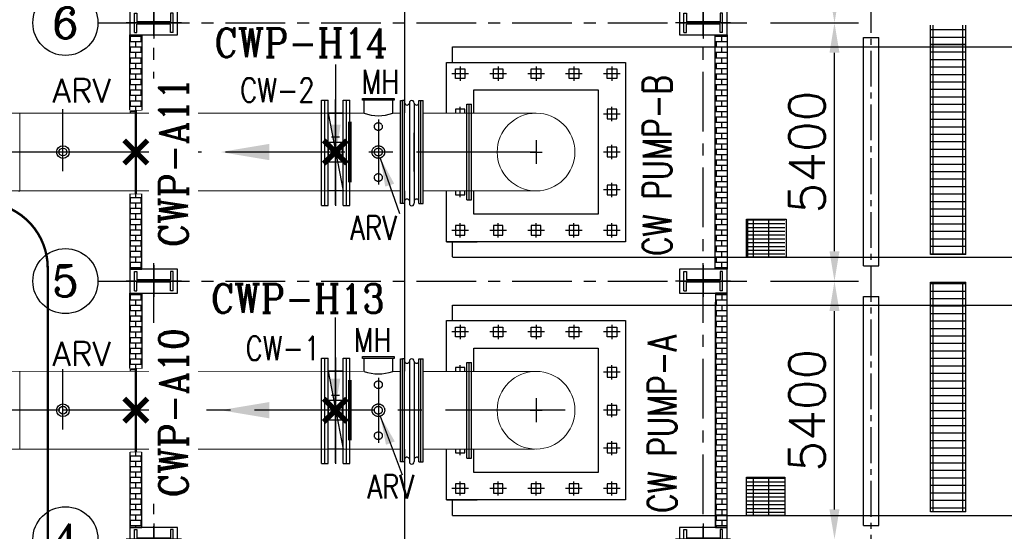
# Model space of a CAD drawing. Header units: inches. Extents: x -341304 to 31571016, y -692717 to 2132253.
# Tile 263 of 279: x 842904 to 863508, y -290117 to -279416. Entities that reach past the tile are written whole.
import ezdxf
from ezdxf.enums import TextEntityAlignment as Align

# ---------------------------------------------------------------- set-up
doc = ezdxf.new("R2010")
doc.units = ezdxf.units.IN
doc.header["$MEASUREMENT"] = 0
for name, pattern in [('CENTER', [2, 1.25, -0.25, 0.25, -0.25]), ('CENTER2', [1.125, 0.75, -0.125, 0.125, -0.125]), ('HIDDEN', [0.375, 0.25, -0.125])]:
    doc.linetypes.add(name, pattern=pattern)
for name, color, linetype in [('0-CL', 8, 'CENTER'), ('0-CW SUPPLY', 4, 'Continuous'), ('3', 2, 'HIDDEN'), ('CEN', 1, 'CENTER'), ('CL', 8, 'CENTER'), ('CW PH Elevation', 8, 'Continuous'), ('CWPIPE', 3, 'CENTER'), ('DIM', 1, 'Continuous'), ('ENCASING', 44, 'Continuous'), ('EQP0', 3, 'Continuous'), ('PH Plan', 7, 'Continuous'), ('Sump Plan', 7, 'Continuous'), ('text', 3, 'Continuous')]:
    doc.layers.add(name, color=color, linetype=linetype)
doc.styles.add('ROMANC', font='ROMANC.SHX')
doc.styles.add('ROMANS', font='romans')
doc.dimstyles.new('User600', dxfattribs={"dimscale": 500, "dimtxt": 1.5, "dimasz": 1.25, "dimexe": 1, "dimexo": 1, "dimgap": 0.4, "dimtad": 1, "dimdec": 0, "dimzin": 0, "dimdsep": 46, "dimtxsty": 'ROMANS', "dimcen": 1, "dimclrd": 8, "dimclre": 8, "dimclrt": 3, "dimadec": 0, "dimazin": 0, "dimtfac": 1, "dimtdec": 0, "dimtix": 1, "dimtofl": 0, "dimtmove": 0, "dimatfit": 3, "dimfxl": 1, "dimtolj": 1, "dimtzin": 0, "dimarcsym": 0})
doc.dimstyles.new('User600Big', dxfattribs={"dimscale": 600, "dimtxt": 2.75, "dimasz": 1.25, "dimexe": 1, "dimexo": 1, "dimgap": 1.2, "dimtad": 1, "dimdec": 0, "dimzin": 0, "dimdsep": 46, "dimtxsty": 'ROMANS', "dimcen": 1, "dimclrd": 8, "dimclre": 8, "dimclrt": 3, "dimadec": 0, "dimazin": 0, "dimtfac": 1, "dimtdec": 0, "dimtix": 1, "dimtofl": 0, "dimtmove": 0, "dimatfit": 3, "dimfxl": 1, "dimtolj": 1, "dimtzin": 0, "dimarcsym": 0})
pattern_1 = [(0, (-1197983.35, -91.47), (0, 156.25), []), (90, (-1197983.35, -91.47), (-625, 4e-14), [])]

# ---------------------------------------------------------------- blocks, each defined once
blk = doc.blocks.new('CW PUMP H COLU')
at = {"color": 254}
for p, q in [((-2122704, -102753), (-2122704, -102350)), ((-2122704, -102350), (-2122653, -102350)), ((-2122653, -102350), (-2122653, -102526)), ((-2121895, -102350), (-2121946, -102350)), ((-2121946, -102350), (-2121946, -102526)), ((-2121895, -102753), (-2121895, -102350)), ((-2122653, -102526), (-2121946, -102526)), ((-2122653, -102753), (-2122653, -102577)), ((-2122653, -102577), (-2121946, -102577)), ((-2121946, -102753), (-2121946, -102577)), ((-2122704, -102753), (-2122653, -102753)), ((-2121895, -102753), (-2121946, -102753))]:
    blk.add_line(p, q, dxfattribs=at)
blk.add_lwpolyline([(-2121799, -102802), (-2122799, -102802), (-2122799, -102302), (-2121799, -102302)], close=True, dxfattribs=at)
at = {"layer": 'CL'}
for p, q in [((-2122299, -102221), (-2122299, -102883)), ((-2122878, -102552), (-2121721, -102552))]:
    blk.add_line(p, q, dxfattribs=at)
blk = doc.blocks.new('Comm CWPH')
at = {"layer": 'PH Plan'}
h = blk.add_hatch(dxfattribs=at)
h.set_pattern_fill('GRATE', color=254, scale=5000, style=0)
h.set_pattern_definition(pattern_1)
h.paths.add_polyline_path([(-641339, -17546), (-640599, -17546), (-640599, -22346), (-641339, -22346)])
h = blk.add_hatch(dxfattribs=at)
h.set_pattern_fill('BRICK', color=254, scale=450, style=0)
h.set_pattern_definition([(0, (1181372.89, 82151.97), (0, 112.5), []), (90, (1181372.9, 82151.97), (-225, 1e-14), [112.5, -112.5]), (90, (1181485.4, 82151.97), (-225, 1e-14), [-112.5, 112.5])])
h.paths.add_polyline_path([(-657967, -19388), (-657967, -19326), (-657842, -19326), (-657842, -17751), (-658092, -17751), (-658092, -19388)])
h.paths.add_polyline_path([(-657967, -21075), (-657967, -21076), (-658092, -21076), (-658092, -22651), (-657842, -22651), (-657842, -21076)])
h = blk.add_hatch(dxfattribs=at)
h.set_pattern_fill('BRICK', color=254, scale=450, style=0)
h.set_pattern_definition([(0, (1181372.89, 60551.36), (0, 112.5), []), (90, (1181372.9, 60551.36), (-225, 1e-14), [112.5, -112.5]), (90, (1181485.4, 60551.36), (-225, 1e-14), [-112.5, 112.5])])
h.paths.add_polyline_path([(-645592, -22651), (-645842, -22651), (-645842, -17751), (-645592, -17751)])
h = blk.add_hatch(dxfattribs=at)
h.set_pattern_fill('GRATE', color=254, scale=5000, style=0)
h.set_pattern_definition(pattern_1)
h.paths.add_polyline_path([(-641339, -22924), (-640599, -22924), (-640599, -27724), (-641339, -27724)])
h = blk.add_hatch(dxfattribs=at)
h.set_pattern_fill('BRICK', color=254, scale=450, style=0)
h.set_pattern_definition([(0, (1181372.89, 76751.97), (0, 112.5), []), (90, (1181372.9, 76751.97), (-225, 1e-14), [112.5, -112.5]), (90, (1181485.4, 76751.97), (-225, 1e-14), [-112.5, 112.5])])
h.paths.add_polyline_path([(-657967, -24788), (-657967, -24726), (-657842, -24726), (-657842, -23151), (-658092, -23151), (-658092, -24788)])
h.paths.add_polyline_path([(-657967, -26475), (-657967, -26476), (-658092, -26476), (-658092, -28051), (-657842, -28051), (-657842, -26476)])
h = blk.add_hatch(dxfattribs=at)
h.set_pattern_fill('BRICK', color=254, scale=450, style=0)
h.set_pattern_definition([(0, (1181375.27, 60551.36), (0, 112.5), []), (90, (1181375.27, 60551.36), (-225, 1e-14), [112.5, -112.5]), (90, (1181487.77, 60551.36), (-225, 1e-14), [-112.5, 112.5])])
h.paths.add_polyline_path([(-645840, -28051), (-645592, -28051), (-645592, -27802), (-645840, -27802)])
h.paths.add_polyline_path([(-645840, -27802), (-645592, -27802), (-645592, -23151), (-645840, -23151)])
at = {"color": 8, "linetype": 'CENTER2', "ltscale": 1000}
blk.add_line((-642579, -44706), (-642579, 108), dxfattribs=at)
at = {"layer": 'EQP0'}
for points, const_width in [([(-657842, -19326), (-658092, -19326)], 15), ([(-657967, -19326), (-657967, -21076)], 50), ([(-657842, -21076), (-658092, -21076)], 15), ([(-657842, -24726), (-658092, -24726)], 15), ([(-657967, -24726), (-657967, -26476)], 50), ([(-657842, -26476), (-658092, -26476)], 15)]:
    blk.add_lwpolyline(points, dxfattribs=dict(at, const_width=const_width))
at = {"layer": 'PH Plan', "color": 254, "linetype": 'CENTER', "ltscale": 1000}
for p, q in [((-657592, -47774), (-657592, 10496)), ((-646092, -47774), (-646092, 10496)), ((-658092, -17501), (-645183, -17501)), ((-658092, -17501), (-645183, -17501)), ((-658092, -22901), (-645183, -22901))]:
    blk.add_line(p, q, dxfattribs=at)
at = {"layer": 'PH Plan', "color": 254}
for p, q in [((-641340, -22346), (-641340, -17546)), ((-640599, -22346), (-640599, -17546)), ((-642737, -22582), (-642737, -17804)), ((-642737, -17808), (-642420, -17808)), ((-642420, -22582), (-642420, -17808)), ((-641340, -17946), (-640599, -17946)), ((-645187, -21619), (-644387, -21619)), ((-645158, -21602), (-644358, -21602)), ((-645158, -22402), (-645158, -21602)), ((-645040, -22402), (-645040, -21602)), ((-644723, -22402), (-644723, -21602)), ((-645187, -21698), (-644387, -21698)), ((-645187, -21777), (-644387, -21777)), ((-645187, -21857), (-644387, -21857)), ((-645187, -21936), (-644387, -21936)), ((-645187, -22015), (-644387, -22015)), ((-645187, -22095), (-644387, -22095)), ((-645187, -22174), (-644387, -22174)), ((-645187, -22254), (-644387, -22254)), ((-645187, -22333), (-644387, -22333)), ((-644358, -22402), (-645158, -22402)), ((-640599, -22346), (-641340, -22346)), ((-642737, -22582), (-642420, -22582)), ((-641340, -22924), (-640599, -22924)), ((-641340, -27724), (-641340, -22924)), ((-640599, -27724), (-640599, -22924)), ((-642737, -28015), (-642737, -23221)), ((-642737, -23221), (-642420, -23221)), ((-642420, -28015), (-642420, -23221)), ((-645840, -28052), (-645840, -23344)), ((-645187, -27802), (-645187, -27002)), ((-645187, -27019), (-644387, -27019)), ((-645187, -27098), (-644387, -27098)), ((-645187, -27177), (-644387, -27177)), ((-645158, -27002), (-644387, -27002)), ((-645040, -27802), (-645040, -27002)), ((-644723, -27802), (-644723, -27002)), ((-645187, -27257), (-644387, -27257)), ((-645187, -27336), (-644387, -27336)), ((-645187, -27415), (-644387, -27415)), ((-645187, -27495), (-644387, -27495)), ((-645187, -27574), (-644387, -27574)), ((-645187, -27654), (-644387, -27654)), ((-645187, -27733), (-644387, -27733)), ((-644387, -27802), (-645158, -27802)), ((-640599, -27724), (-641340, -27724)), ((-642737, -28015), (-642420, -28015))]:
    blk.add_line(p, q, dxfattribs=at)
for points in [[(-658092, -19326), (-658092, -17751), (-657842, -17751), (-657842, -19326)], [(-658092, -21076), (-658092, -22651), (-657842, -22651), (-657842, -21076)], [(-658092, -24726), (-658092, -23151), (-657842, -23151), (-657842, -24726)], [(-658092, -26476), (-658092, -28051), (-657842, -28051), (-657842, -26476)]]:
    blk.add_lwpolyline(points, dxfattribs=at)
for points in [[(-645842, -17751), (-645592, -17751), (-645592, -22651), (-645842, -22651)], [(-645187, -21602), (-644358, -21602), (-644358, -22402), (-645187, -22402)], [(-645592, -23151), (-645840, -23151), (-645840, -28051), (-645592, -28051)], [(-645187, -27002), (-644387, -27002), (-644387, -27802), (-645187, -27802)]]:
    blk.add_lwpolyline(points, close=True, dxfattribs=at)
at = {"color": 1, "extrusion": (0, 0, -1), "zscale": -1}
for p in [(2779892, 85051), (2779892, 85051), (2768392, 85051), (2768392, 85051), (2779892, 79651), (2768392, 79651), (2779892, 74251), (2768392, 74251)]:
    blk.add_blockref('CW PUMP H COLU', p, dxfattribs=at)
blk = doc.blocks.new('*D221')
at = {"color": 8, "lineweight": -2, "transparency": 16777216}
for p, q in [((858618, -284884), (860454, -284884)), ((859954, -289659), (859954, -285509))]:
    blk.add_line(p, q, dxfattribs=at)
at = {"color": 8, "transparency": 16777216}
for points in [[(859849, -285509), (860058, -285509), (859954, -284884)], [(859849, -289659), (860058, -289659), (859954, -290284)]]:
    blk.add_solid(points, dxfattribs=at)
at = {"layer": 'Defpoints', "color": 0, "transparency": 16777216}
for p in [(858118, -284884), (859954, -284884), (859954, -290284)]:
    blk.add_point(p, dxfattribs=at)
at = {"color": 3, "transparency": 16777216, "insert": (859379, -287584), "char_height": 750, "attachment_point": 5, "rotation": 90, "style": 'ROMANS'}
blk.add_mtext('\\A1;5400', dxfattribs=at)
blk = doc.blocks.new('*D222')
at = {"color": 8, "lineweight": -2, "transparency": 16777216}
for p, q in [((858618, -279484), (860454, -279484)), ((859954, -284259), (859954, -280109)), ((858618, -284884), (860454, -284884))]:
    blk.add_line(p, q, dxfattribs=at)
at = {"color": 8, "transparency": 16777216}
for points in [[(859849, -280109), (860058, -280109), (859954, -279484)], [(859849, -284259), (860058, -284259), (859954, -284884)]]:
    blk.add_solid(points, dxfattribs=at)
at = {"layer": 'Defpoints', "color": 0, "transparency": 16777216}
for p in [(858118, -279484), (859954, -279484), (858118, -284884)]:
    blk.add_point(p, dxfattribs=at)
at = {"color": 3, "transparency": 16777216, "insert": (859379, -282184), "char_height": 750, "attachment_point": 5, "rotation": 90, "style": 'ROMANS'}
blk.add_mtext('\\A1;5400', dxfattribs=at)
blk = doc.blocks.new('*D223')
at = {"color": 8, "lineweight": -2, "transparency": 16777216}
for p, q in [((858618, -274084), (860454, -274084)), ((859954, -278859), (859954, -274709)), ((858618, -279484), (860454, -279484))]:
    blk.add_line(p, q, dxfattribs=at)
at = {"color": 8, "transparency": 16777216}
for points in [[(859849, -274709), (860058, -274709), (859954, -274084)], [(859849, -278859), (860058, -278859), (859954, -279484)]]:
    blk.add_solid(points, dxfattribs=at)
at = {"layer": 'Defpoints', "color": 0, "transparency": 16777216}
for p in [(858118, -274084), (859954, -274084), (858118, -279484)]:
    blk.add_point(p, dxfattribs=at)
at = {"color": 3, "transparency": 16777216, "insert": (859379, -276784), "char_height": 750, "attachment_point": 5, "rotation": 90, "style": 'ROMANS'}
blk.add_mtext('\\A1;5400', dxfattribs=at)
blk = doc.blocks.new('CWHU34')
at = {"layer": '3'}
for p, q in [((-611877, -15613), (-611877, -19387)), ((-610877, -18000), (-598648, -18000)), ((-610877, -18325), (-610877, -18000)), ((-611877, -21013), (-611877, -24787)), ((-610877, -22400), (-610877, -22076)), ((-610877, -22400), (-598648, -22400)), ((-610877, -22400), (-598648, -22400)), ((-610877, -23400), (-598648, -23400)), ((-610877, -23725), (-610877, -23400)), ((-611877, -26413), (-611877, -30186)), ((-610877, -27800), (-610877, -27475)), ((-610877, -27800), (-598648, -27800))]:
    blk.add_line(p, q, dxfattribs=at)
blk = doc.blocks.new('A$C38D84FB9')
at = {"layer": 'CWPIPE', "color": 1, "ltscale": 1000, "const_width": 75}
for points in [[(0, 0), (-162, 162)], [(0, 0), (162, 162)], [(0, 0), (-162, -162)], [(0, 0), (162, -162)]]:
    blk.add_lwpolyline(points, dxfattribs=at)

msp = doc.modelspace()

# ---------------------------------------------------------------- linework, layer by layer
at = {"color": 7}
for p, q in [((844542.1, -279483.5), (845209.4, -279483.5)), ((844542.1, -284883.5), (845209.4, -284883.5))]:
    msp.add_line(p, q, dxfattribs=at)
at = {"color": 20}
for p, q in [((852121.9, -280397.4), (852121.9, -280694.6)), ((852915.6, -280397.4), (852915.6, -280694.6)), ((853709.4, -280397.4), (853709.4, -280694.6)), ((854503.1, -280397.4), (854503.1, -280694.6)), ((855296.9, -280397.4), (855296.9, -280694.6)), ((852296.2, -280546), (851947.5, -280546)), ((853090, -280546), (852741.3, -280546)), ((853883.7, -280546), (853535, -280546)), ((854677.5, -280546), (854328.8, -280546)), ((855471.2, -280546), (855122.5, -280546)), ((852121.9, -281371.1), (852121.9, -281241.8)), ((855471.2, -281390.4), (855122.5, -281390.4)), ((855296.9, -281539), (855296.9, -281241.8)), ((855296.9, -282332.7), (855296.9, -282035.5)), ((855471.2, -282184.1), (855122.5, -282184.1)), ((855296.9, -283126.5), (855296.9, -282829.3)), ((855471.2, -282977.9), (855122.5, -282977.9)), ((851834.4, -284059.1), (851834.4, -283571.9)), ((852121.9, -283970.9), (852121.9, -283673.7)), ((852915.6, -283970.9), (852915.6, -283673.7)), ((853709.4, -283970.9), (853709.4, -283673.7)), ((854503.1, -283970.9), (854503.1, -283673.7)), ((855296.9, -283970.9), (855296.9, -283673.7)), ((852296.2, -283822.3), (851947.5, -283822.3)), ((853090, -283822.3), (852741.3, -283822.3)), ((853883.7, -283822.3), (853535, -283822.3)), ((854677.5, -283822.3), (854328.8, -283822.3)), ((855471.2, -283822.3), (855122.5, -283822.3)), ((851834.4, -284059.1), (852477.9, -284059.1)), ((852296.2, -285946), (851947.5, -285946)), ((852121.9, -285797.4), (852121.9, -286094.6)), ((853090, -285946), (852741.3, -285946)), ((852915.6, -285797.4), (852915.6, -286094.6)), ((853883.7, -285946), (853535, -285946)), ((853709.4, -285797.4), (853709.4, -286094.6)), ((854677.5, -285946), (854328.8, -285946)), ((854503.1, -285797.4), (854503.1, -286094.6)), ((855471.2, -285946), (855122.5, -285946)), ((855296.9, -285797.4), (855296.9, -286094.6)), ((852121.9, -286771.1), (852121.9, -286641.8)), ((855471.2, -286790.4), (855122.5, -286790.4)), ((855296.9, -286939), (855296.9, -286641.8)), ((855471.2, -287584.1), (855122.5, -287584.1)), ((855296.9, -287732.7), (855296.9, -287435.5)), ((855296.9, -288526.5), (855296.9, -288229.3)), ((852121.9, -288526.5), (852121.9, -288397.1)), ((855471.2, -288377.9), (855122.5, -288377.9)), ((852296.2, -289222.3), (851947.5, -289222.3)), ((852121.9, -289370.9), (852121.9, -289073.7)), ((853090, -289222.3), (852741.3, -289222.3)), ((852915.6, -289370.9), (852915.6, -289073.7)), ((853883.7, -289222.3), (853535, -289222.3)), ((853709.4, -289370.9), (853709.4, -289073.7)), ((854677.5, -289222.3), (854328.8, -289222.3)), ((854503.1, -289370.9), (854503.1, -289073.7)), ((855471.2, -289222.3), (855122.5, -289222.3)), ((855296.9, -289370.9), (855296.9, -289073.7))]:
    msp.add_line(p, q, dxfattribs=at)
for p, q in [((849509.4, -281082.6), (849509.4, -283305.7)), ((849509.4, -286482.6), (849509.4, -288705.7)), ((851834.4, -289459.1), (851834.4, -288971.9)), ((851834.4, -289459.1), (852477.9, -289459.1))]:
    msp.add_line(p, q)
at = {"color": 1}
msp.add_line((852121.9, -283126.5), (852121.9, -282997.1), dxfattribs=at)
at = {"color": 3}
for points in [[(851834.4, -281371.1), (851834.4, -280309.1), (855584.4, -280309.1), (855584.4, -284059.1), (851834.4, -284059.1), (851834.4, -282997.1)], [(852409.4, -281371.1), (852409.4, -280884.1), (855009.4, -280884.1), (855009.4, -283484.1), (852409.4, -283484.1), (852409.4, -282997.1)], [(851834.4, -286771.1), (851834.4, -285709.1), (855584.4, -285709.1), (855584.4, -289459.1), (851834.4, -289459.1), (851834.4, -288397.1)], [(852409.4, -286771.1), (852409.4, -286284.1), (855009.4, -286284.1), (855009.4, -288884.1), (852409.4, -288884.1), (852409.4, -288397.1)]]:
    msp.add_lwpolyline(points, dxfattribs=at)
at = {"color": 20}
for points in [[(852221.9, -280646), (852021.9, -280646), (852021.9, -280446), (852221.9, -280446)], [(853015.6, -280646), (852815.6, -280646), (852815.6, -280446), (853015.6, -280446)], [(853809.4, -280646), (853609.4, -280646), (853609.4, -280446), (853809.4, -280446)], [(854603.1, -280646), (854403.1, -280646), (854403.1, -280446), (854603.1, -280446)], [(855396.9, -280646), (855196.9, -280646), (855196.9, -280446), (855396.9, -280446)], [(855396.9, -281290.4), (855196.9, -281290.4), (855196.9, -281490.4), (855396.9, -281490.4)], [(855396.9, -282084.1), (855196.9, -282084.1), (855196.9, -282284.1), (855396.9, -282284.1)], [(855396.9, -282877.9), (855196.9, -282877.9), (855196.9, -283077.9), (855396.9, -283077.9)], [(852221.9, -283722.3), (852021.9, -283722.3), (852021.9, -283922.3), (852221.9, -283922.3)], [(853015.6, -283722.3), (852815.6, -283722.3), (852815.6, -283922.3), (853015.6, -283922.3)], [(853809.4, -283722.3), (853609.4, -283722.3), (853609.4, -283922.3), (853809.4, -283922.3)], [(854603.1, -283722.3), (854403.1, -283722.3), (854403.1, -283922.3), (854603.1, -283922.3)], [(855396.9, -283722.3), (855196.9, -283722.3), (855196.9, -283922.3), (855396.9, -283922.3)], [(852221.9, -286046), (852021.9, -286046), (852021.9, -285846), (852221.9, -285846)], [(853015.6, -286046), (852815.6, -286046), (852815.6, -285846), (853015.6, -285846)], [(853809.4, -286046), (853609.4, -286046), (853609.4, -285846), (853809.4, -285846)], [(854603.1, -286046), (854403.1, -286046), (854403.1, -285846), (854603.1, -285846)], [(855396.9, -286046), (855196.9, -286046), (855196.9, -285846), (855396.9, -285846)], [(855396.9, -286690.4), (855196.9, -286690.4), (855196.9, -286890.4), (855396.9, -286890.4)], [(855396.9, -287484.1), (855196.9, -287484.1), (855196.9, -287684.1), (855396.9, -287684.1)], [(855396.9, -288277.9), (855196.9, -288277.9), (855196.9, -288477.9), (855396.9, -288477.9)], [(852221.9, -289122.3), (852021.9, -289122.3), (852021.9, -289322.3), (852221.9, -289322.3)], [(853015.6, -289122.3), (852815.6, -289122.3), (852815.6, -289322.3), (853015.6, -289322.3)], [(853809.4, -289122.3), (853609.4, -289122.3), (853609.4, -289322.3), (853809.4, -289322.3)], [(854603.1, -289122.3), (854403.1, -289122.3), (854403.1, -289322.3), (854603.1, -289322.3)], [(855396.9, -289122.3), (855196.9, -289122.3), (855196.9, -289322.3), (855396.9, -289322.3)]]:
    msp.add_lwpolyline(points, close=True, dxfattribs=at)
for points in [[(852221.9, -281371.1), (852221.9, -281290.4), (852021.9, -281290.4), (852021.9, -281371.1)], [(852221.9, -286771.1), (852221.9, -286690.4), (852021.9, -286690.4), (852021.9, -286771.1)], [(852021.9, -288397.1), (852021.9, -288477.9), (852221.9, -288477.9), (852221.9, -288397.1)]]:
    msp.add_lwpolyline(points, dxfattribs=at)
at = {"color": 20, "const_width": 75}
for points in [[(849814.3, -281552.1), (849814.3, -282816.2)], [(849814.3, -286952.1), (849814.3, -288216.2)]]:
    msp.add_lwpolyline(points, dxfattribs=at)
at = {"color": 1}
msp.add_lwpolyline([(852021.9, -282997.1), (852021.9, -283077.9), (852221.9, -283077.9), (852221.9, -282997.1)], dxfattribs=at)
at = {"color": 7, "const_width": 50}
msp.add_lwpolyline([(843491.1, -284608.7, 0.4142136), (842118.6, -283236.2)], format="xyb", dxfattribs=at)
msp.add_lwpolyline([(843491.1, -284608.7), (843491.1, -303330.2)], dxfattribs=at)
at = {"color": 20}
for centre, radius in [((843809.4, -282184.1), 132.2), ((843809.4, -282184.1), 82.2), ((843809.4, -287584.1), 132.2), ((843809.4, -287584.1), 82.2)]:
    msp.add_circle(centre, radius, dxfattribs=at)
at = {"layer": '0-CL', "lineweight": -3, "ltscale": 2000}
for p, q in [((849509.4, -283285.6), (849509.4, -281082.6)), ((843809.4, -282587.3), (843809.4, -281284.1)), ((850409.4, -281504.1), (850409.4, -282864.2)), ((851159.4, -282587.9), (851159.4, -281780.4)), ((843743, -282183.5), (841709.4, -282183.5)), ((853709.4, -282183.5), (841709.4, -282183.5)), ((849509.4, -288685.6), (849509.4, -286482.6)), ((843809.4, -287987.3), (843809.4, -286728.9)), ((850409.4, -286904.1), (850409.4, -288264.2)), ((843743, -287583.5), (841436, -287583.5)), ((854316.4, -287583.5), (841436, -287583.5))]:
    msp.add_line(p, q, dxfattribs=at)
at = {"layer": '0-CW SUPPLY', "color": 4, "linetype": 'Continuous', "lineweight": 9, "ltscale": 2500}
for p, q in [((850109.4, -281370.5), (841709.4, -281370.5)), ((842910.2, -282996.5), (842910.2, -281370.5)), ((850872.4, -281370.5), (850709.4, -281370.5)), ((853709.4, -281370.5), (851346.4, -281370.5)), ((850872.4, -282996.5), (841709.4, -282996.5)), ((853677.8, -282996.5), (851346.4, -282996.5)), ((850109.4, -286770.9), (841709.4, -286770.5)), ((842910.2, -288396.5), (842910.2, -286770.5)), ((850872.4, -286771), (850709.4, -286771)), ((853709.5, -286771.1), (851346.4, -286771)), ((850872.4, -288396.5), (841709.4, -288396.5)), ((853677.8, -288396.5), (851346.4, -288396.5))]:
    msp.add_line(p, q, dxfattribs=at)
for points in [[(848125, -282353.5), (848125, -282013.5), (847105, -282183.5)], [(848125, -287753.5), (848125, -287413.5), (847105, -287583.5)]]:
    msp.add_solid(points, dxfattribs=at)
at = {"layer": 'CEN', "color": 20}
for centre, radius in [((850409.4, -281650.9), 82.2), ((850409.4, -282184.1), 132.2), ((850409.4, -282184.1), 82.2), ((850409.4, -282717.3), 82.2), ((850409.4, -287050.9), 82.2), ((850409.4, -287584.1), 132.2), ((850409.4, -287584.1), 82.2), ((850409.4, -288117.3), 82.2)]:
    msp.add_circle(centre, radius, dxfattribs=at)
at = {"layer": 'CW PH Elevation', "color": 20}
for p, q in [((849217.3, -283301), (849217.3, -281098)), ((849217.3, -283301), (849217.3, -281098)), ((849217.3, -281098), (849357.3, -281098)), ((849287.3, -283301), (849287.3, -281098)), ((849287.3, -283301), (849287.3, -281098)), ((849357.3, -283301), (849357.3, -281098)), ((849357.3, -283301), (849357.3, -281098)), ((849674.3, -283301), (849674.3, -281098)), ((849674.3, -281098), (849814.3, -281098)), ((849744.1, -283301), (849744.1, -281098)), ((849814.3, -283301), (849814.3, -281098)), ((849814.3, -283301), (849814.3, -281098)), ((849814.3, -281386), (849814.3, -281104.8)), ((850109.4, -281371.1), (850109.4, -281100.2)), ((850709.4, -281371.1), (850709.4, -281100.2)), ((850872.4, -283260.2), (850872.4, -281108.1)), ((850872.4, -283260.2), (850872.4, -281108.1)), ((850872.4, -281108.1), (850917.4, -281108.1)), ((850917.4, -283260.2), (850917.4, -281108.1)), ((850917.4, -283260.2), (850917.4, -281108.1)), ((850959.4, -281108.1), (850917.4, -281108.1)), ((850959.4, -283260.2), (850959.4, -281108.1)), ((850959.4, -283260.2), (850959.4, -281108.1)), ((851060.8, -281164.5), (851060.8, -283254.4)), ((851060.8, -281164.5), (851060.8, -283254.4)), ((851158.2, -281163.3), (851158.2, -283253.4)), ((851158.2, -281163.3), (851158.2, -283253.4)), ((851259.4, -283260.2), (851259.4, -281108.1)), ((851259.4, -281108.1), (851301.4, -281108.1)), ((851259.4, -283260.2), (851259.4, -281108.1)), ((851259.4, -281108.1), (851301.4, -281108.1)), ((851301.4, -283260.2), (851301.4, -281108.1)), ((851301.4, -283260.2), (851301.4, -281108.1)), ((851301.4, -281108.1), (851346.4, -281108.1)), ((851346.4, -283260.2), (851346.4, -281108.1)), ((851346.4, -283260.2), (851346.4, -281108.1)), ((852259.4, -283184.1), (852259.4, -281184.1)), ((852259.4, -281184.1), (852359.4, -281184.1)), ((852259.4, -283184.1), (852259.4, -281184.1)), ((852259.4, -281184.1), (852359.4, -281184.1)), ((852309.4, -283184.1), (852309.4, -281184.1)), ((852309.4, -283184.1), (852309.4, -281184.1)), ((852359.4, -283184.1), (852359.4, -281184.1)), ((852359.4, -283184.1), (852359.4, -281184.1)), ((849674.3, -281370.6), (849357.3, -281370.6)), ((849357.3, -281370.6), (849674.3, -282997.6)), ((849674.3, -281370.6), (849357.3, -281370.6)), ((849357.3, -281370.6), (849674.3, -281370.6)), ((849428.8, -281865.8), (849511.8, -281865.8)), ((849428.8, -281865.8), (849511.8, -281865.8)), ((849509.4, -282004.9), (849509.4, -282361.4)), ((849511.8, -281865.8), (849594.8, -281865.8)), ((849511.8, -281981.5), (849511.8, -281865.8)), ((849674.3, -282997.6), (849357.3, -282997.6)), ((850917.4, -283260.2), (850872.4, -283260.2)), ((850959.4, -283260.2), (850917.4, -283260.2)), ((851259.4, -283260.2), (851301.4, -283260.2)), ((851259.4, -283260.2), (851301.4, -283260.2)), ((851301.4, -283260.2), (851343.4, -283260.2)), ((851301.4, -283260.2), (851346.4, -283260.2)), ((852259.4, -283184.1), (852359.4, -283184.1)), ((852259.4, -283184.1), (852359.4, -283184.1)), ((849217.3, -283301), (849357.3, -283301)), ((849217.3, -283301), (849357.3, -283301)), ((849674.3, -283301), (849814.3, -283301)), ((849217.3, -288701), (849217.3, -286498)), ((849217.3, -288701), (849217.3, -286498)), ((849217.3, -286498), (849357.3, -286498)), ((849287.3, -288701), (849287.3, -286498)), ((849287.3, -288701), (849287.3, -286498)), ((849357.3, -288701), (849357.3, -286498)), ((849357.3, -288701), (849357.3, -286498)), ((849674.3, -288701), (849674.3, -286498)), ((849674.3, -286498), (849814.3, -286498)), ((849744.1, -288701), (849744.1, -286498)), ((849814.3, -288701), (849814.3, -286498)), ((849814.3, -288701), (849814.3, -286498)), ((849814.3, -286786), (849814.3, -286504.8)), ((850109.4, -286771.1), (850109.4, -286500.2)), ((850709.4, -286771.1), (850709.4, -286500.2)), ((850872.4, -288660.2), (850872.4, -286508.1)), ((850872.4, -288660.2), (850872.4, -286508.1)), ((850872.4, -286508.1), (850917.4, -286508.1)), ((850917.4, -288660.2), (850917.4, -286508.1)), ((850917.4, -288660.2), (850917.4, -286508.1)), ((850959.4, -286508.1), (850917.4, -286508.1)), ((850959.4, -288660.2), (850959.4, -286508.1)), ((850959.4, -288660.2), (850959.4, -286508.1)), ((851060.8, -286564.5), (851060.8, -288654.4)), ((851060.8, -286564.5), (851060.8, -288654.4)), ((851158.2, -286563.3), (851158.2, -288653.4)), ((851158.2, -286563.3), (851158.2, -288653.4)), ((851259.4, -288660.2), (851259.4, -286508.1)), ((851259.4, -286508.1), (851301.4, -286508.1)), ((851259.4, -288660.2), (851259.4, -286508.1)), ((851259.4, -286508.1), (851301.4, -286508.1)), ((851301.4, -288660.2), (851301.4, -286508.1)), ((851301.4, -288660.2), (851301.4, -286508.1)), ((851301.4, -286508.1), (851346.4, -286508.1)), ((851346.4, -288660.2), (851346.4, -286508.1)), ((851346.4, -288660.2), (851346.4, -286508.1)), ((852259.4, -288584.1), (852259.4, -286584.1)), ((852259.4, -286584.1), (852359.4, -286584.1)), ((852259.4, -288584.1), (852259.4, -286584.1)), ((852259.4, -286584.1), (852359.4, -286584.1)), ((852309.4, -288584.1), (852309.4, -286584.1)), ((852309.4, -288584.1), (852309.4, -286584.1)), ((852359.4, -288584.1), (852359.4, -286584.1)), ((852359.4, -288584.1), (852359.4, -286584.1)), ((849674.3, -286770.6), (849357.3, -286770.6)), ((849357.3, -286770.6), (849674.3, -288397.6)), ((849674.3, -286770.6), (849357.3, -286770.6)), ((849357.3, -286770.6), (849674.3, -286770.6)), ((849428.8, -287265.8), (849511.8, -287265.8)), ((849428.8, -287265.8), (849511.8, -287265.8)), ((849509.4, -287404.9), (849509.4, -287761.4)), ((849511.8, -287265.8), (849594.8, -287265.8)), ((849511.8, -287381.5), (849511.8, -287265.8)), ((849674.3, -288397.6), (849357.3, -288397.6)), ((852259.4, -288584.1), (852359.4, -288584.1)), ((852259.4, -288584.1), (852359.4, -288584.1)), ((849217.3, -288701), (849357.3, -288701)), ((849217.3, -288701), (849357.3, -288701)), ((849674.3, -288701), (849814.3, -288701)), ((850917.4, -288660.2), (850872.4, -288660.2)), ((850959.4, -288660.2), (850917.4, -288660.2)), ((851259.4, -288660.2), (851301.4, -288660.2)), ((851259.4, -288660.2), (851301.4, -288660.2)), ((851301.4, -288660.2), (851343.4, -288660.2)), ((851301.4, -288660.2), (851346.4, -288660.2))]:
    msp.add_line(p, q, dxfattribs=at)
for points in [[(850742.1, -281100.2), (850076.7, -281100.2), (850076.7, -281062.8), (850742.1, -281062.8)], [(850742.1, -286500.2), (850076.7, -286500.2), (850076.7, -286462.8), (850742.1, -286462.8)]]:
    msp.add_lwpolyline(points, close=True, dxfattribs=at)
for points in [[(849361.8, -282188.5), (849361.8, -282188.5), (849361.8, -282388.5), (849661.8, -282388.5), (849661.8, -281981.5), (849361.8, -281981.5), (849361.8, -282188.5)], [(849361.8, -287588.5), (849361.8, -287588.5), (849361.8, -287788.5), (849661.8, -287788.5), (849661.8, -287381.5), (849361.8, -287381.5), (849361.8, -287588.5)]]:
    msp.add_lwpolyline(points, dxfattribs=at)
at = {"layer": 'CW PH Elevation', "color": 20, "const_width": 62.5}
for points in [[(849509.4, -282215.7, -1), (849509.4, -282153.2, -1)], [(849509.4, -287615.7, -1), (849509.4, -287553.2, -1)]]:
    msp.add_lwpolyline(points, format="xyb", close=True, dxfattribs=at)
at = {"layer": 'CW PH Elevation', "color": 20}
for centre, radius, start, end in [((851009.8, -281148.4), 52.9, 197.63379, 343.72453), ((851009.8, -281148.4), 52.9, 197.63379, 343.72453), ((851109.4, -281157.2), 49.2, 352.95562, 188.45567), ((851109.4, -281157.2), 49.2, 352.95562, 188.45567), ((851209, -281148.4), 52.9, 196.27547, 342.36621), ((851209, -281148.4), 52.9, 196.27547, 342.36621), ((850409.4, -280555), 869.5, 249.81748, 290.18252), ((851009.8, -283219.8), 52.9, 16.27547, 162.36621), ((851009.8, -283219.8), 52.9, 16.27547, 162.36621), ((851109.4, -283261.9), 49.2, 171.54433, 7.04438), ((851109.4, -283261.9), 49.2, 171.54433, 7.04438), ((851209, -283219.8), 52.9, 17.63379, 163.72453), ((851209, -283219.8), 52.9, 17.63379, 163.72453), ((851009.8, -286548.4), 52.9, 197.63379, 343.72453), ((851009.8, -286548.4), 52.9, 197.63379, 343.72453), ((851109.4, -286557.2), 49.2, 352.95562, 188.45567), ((851109.4, -286557.2), 49.2, 352.95562, 188.45567), ((851209, -286548.4), 52.9, 196.27547, 342.36621), ((851209, -286548.4), 52.9, 196.27547, 342.36621), ((850409.4, -285955), 869.5, 249.81748, 290.18252), ((851009.8, -288619.8), 52.9, 16.27547, 162.36621), ((851009.8, -288619.8), 52.9, 16.27547, 162.36621), ((851209, -288619.8), 52.9, 17.63379, 163.72453), ((851209, -288619.8), 52.9, 17.63379, 163.72453), ((851109.4, -288661.9), 49.2, 171.54433, 7.04438), ((851109.4, -288661.9), 49.2, 171.54433, 7.04438)]:
    msp.add_arc(centre, radius, start, end, dxfattribs=at)
at = {"layer": 'CWPIPE', "color": 4, "linetype": 'Continuous', "lineweight": 9, "ltscale": 2500}
for centre in [(853709.4, -282184.1), (853709.4, -287584.1)]:
    msp.add_circle(centre, 813, dxfattribs=at)
at = {"layer": 'ENCASING'}
msp.add_lwpolyline([(842876.9, -282996.5), (842910.2, -282996.5)], dxfattribs=at)
at = {"layer": 'PH Plan', "color": 254}
for centre in [(843861.1, -279483.5), (843861.1, -284883.5), (843861.1, -290283.5)]:
    msp.add_circle(centre, 681, dxfattribs=at)
at = {"layer": 'Sump Plan'}
for p, q in [((853709.4, -281934.1), (853709.4, -282434.1)), ((853709.4, -281934.1), (853709.4, -282434.1)), ((853584.4, -282184.1), (853834.4, -282184.1)), ((853584.4, -282184.1), (853834.4, -282184.1)), ((853709.4, -287334.1), (853709.4, -287834.1)), ((853709.4, -287334.1), (853709.4, -287834.1)), ((853584.4, -287584.1), (853834.4, -287584.1)), ((853584.4, -287584.1), (853834.4, -287584.1))]:
    msp.add_line(p, q, dxfattribs=at)

# ---------------------------------------------------------------- block references
at = {"color": 7}
msp.add_blockref('Comm CWPH', (1503301.6, -261982.9), dxfattribs=at)
at = {"color": 230}
msp.add_blockref('CWHU34', (1462836.8, -261983.5), dxfattribs=at)
at = {"layer": 'CWPIPE', "ltscale": 1000, "xscale": 1.5, "yscale": 1.5, "zscale": 1.5}
for p in [(849509.4, -282184.8), (849509.4, -287584.8)]:
    msp.add_blockref('A$C38D84FB9', p, dxfattribs=at)

# ---------------------------------------------------------------- texts
at = {"layer": 'EQP0', "color": 20, "style": 'ROMANC', "width": 0.9}
for s, p in [('CWP-H14', (846978.5, -280198.2, 35984.3)), ('CWP-H13', (846906.1, -285548.2, 35984.3))]:
    msp.add_text(s, height=600, dxfattribs=at).set_placement(p)
at = {"layer": 'EQP0', "style": 'ROMANS', "width": 0.8}
for s, p in [('MH', (850061.4, -280965.8, 35984.3)), ('CW-2', (847516.9, -281138.4, 35984.3)), ('ARV', (849821.9, -284018.8, 35984.3)), ('MH', (849894.3, -286365.8, 35984.3)), ('CW-1', (847631.2, -286538.4, 35984.3)), ('ARV', (850181.6, -289433.8, 35984.3))]:
    msp.add_text(s, height=500, dxfattribs=at).set_placement(p)
at = {"layer": 'EQP0', "style": 'ROMANS'}
for p in [(843592.5, -281150.5, 35984.3), (843592.5, -286654.2, 35984.3)]:
    msp.add_text('ARV', height=500, dxfattribs=at).set_placement(p)
at = {"layer": 'PH Plan', "color": 254, "style": 'ROMANC'}
for s, p in [('6', (843861.1, -279483.5)), ('5', (843861.1, -284883.5)), ('4', (843861.1, -290283.5))]:
    msp.add_text(s, height=650, dxfattribs=at).set_placement(p, align=Align.MIDDLE)
at = {"layer": 'text', "style": 'ROMANS', "width": 0.75}
for s, p in [('CW PUMP-B', (856542.4, -284356.2, 35984.3)), ('CW PUMP-A', (856651.4, -289730.1, 35984.3))]:
    msp.add_text(s, height=600, rotation=90, dxfattribs=at).set_placement(p)

# ---------------------------------------------------------------- dimensions: what is measured, and where the dimension line sits
at = {"color": 7}
for base, p1, p2, picture, middle in [((859953.6, -274083.5), (858118.5, -279483.5), (858118.5, -274083.5), '*D223', (859378.6, -276783.5)), ((859953.6, -279483.5), (858118.5, -284883.5), (858118.5, -279483.5), '*D222', (859378.6, -282183.5)), ((859953.6, -284883.5), (859953.6, -290283.5), (858118.5, -284883.5), '*D221', (859378.6, -287583.5))]:
    dim = msp.add_linear_dim(base=base, p1=p1, p2=p2, angle=90, dimstyle='User600', override={"dimtmove": 1}, dxfattribs=at)
    dim.commit()
    dim.dimension.update_dxf_attribs({"geometry": picture, "text_midpoint": middle})

# ---------------------------------------------------------------- leaders
for points in [[(849521.4, -282213.3), (849521.4, -280353.8)], [(850450.2, -282309.8), (850853.3, -283470.1)], [(850450.2, -287709.8), (850910.4, -288932.9)]]:
    msp.add_leader(points, dimstyle='User600Big', override={"dimasz": 1, "dimtad": 0})
at = {"layer": 'DIM', "color": 0}
msp.add_leader([(849509.4, -287551.3), (849509.4, -285642.1)], dimstyle='User600', override={"dimtad": 0}, dxfattribs=at)

# ---------------------------------------------------------------- next in the draw order: wipeouts: each hides what was drawn before it
for points in [[(845612.2, -284306.3), (845612.2, -280646.3), (846632.2, -280646.3), (846632.2, -284306.3)], [(845612.2, -289539.1), (845612.2, -285879.1), (846632.2, -285879.1), (846632.2, -289539.1)]]:
    msp.add_wipeout(points).dxf.layer = 'EQP0'

# ---------------------------------------------------------------- next in the draw order: block references
at = {"layer": 'CWPIPE', "ltscale": 1000, "xscale": -1.5, "yscale": 1.5, "zscale": 1.5}
for p in [(845334.4, -282183.5), (845334.4, -287583.5)]:
    msp.add_blockref('A$C38D84FB9', p, dxfattribs=at)

# ---------------------------------------------------------------- next in the draw order: texts
at = {"layer": 'EQP0', "color": 20, "style": 'ROMANC', "width": 0.9}
for s, p in [('CWP-A11', (846422.2, -284173.5)), ('CWP-A10', (846422.2, -289406.3))]:
    msp.add_text(s, height=600, rotation=90, dxfattribs=at).set_placement(p)

doc.saveas('drawing.dxf')
